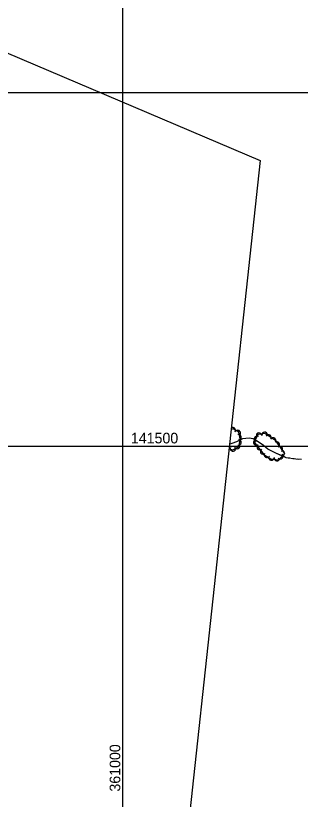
# Model space of a CAD drawing. Extents: x 353423 to 364002, y 127000 to 201942.
# Drawn here: x 360848 to 361251, y 141000 to 142109 of the extents above; entities that cross this region are included whole.
import ezdxf

# ---------------------------------------------------------------- set-up
doc = ezdxf.new("R2010")
doc.units = 0
for name, color, linetype in [('E_FEN_Generic', 7, 'Continuous'), ('E_LAND_TreeLine', 7, 'Continuous'), ('E_RDWY_Gravel', 7, 'Continuous'), ('E_STRUCT_WingWall', 7, 'Continuous')]:
    doc.layers.add(name, color=color, linetype=linetype)

msp = doc.modelspace()

# ---------------------------------------------------------------- linework, layer by layer
at = {"layer": 'E_FEN_Generic'}
for points in [[(361150, 141496.2), (361155.1, 141494.8), (361164.1, 141499.2), (361165.8, 141510.1), (361163.9, 141519.7), (361155.9, 141524.2), (361153, 141523.6)], [(361198.9, 141487.9), (361209, 141482.1), (361219.9, 141480.5), (361228.5, 141489.3), (361216, 141507.5), (361200.6, 141517.7), (361190.4, 141516.5), (361185.4, 141505.6), (361198.9, 141487.9)]]:
    msp.add_lwpolyline(points, dxfattribs=at)
for centre, radius, start, end in [((361155.1, 141522.3), 3.99, 330.4162, 117.4739), ((361162, 141518.4), 3.99, 330.4162, 150.4009), ((361163.2, 141512.4), 3.99, 281.3404, 101.3251), ((361189.7, 141509.9), 4, 65.5136, 245.4983), ((361192.3, 141514.6), 4, 6.697, 186.6817), ((361200.3, 141515.6), 4, 6.697, 186.6817), ((361205.7, 141511.9), 4, 326.6594, 146.6441), ((361161.2, 141500.1), 3.99, 206.3359, 26.3206), ((361162.9, 141505.3), 3.99, 261.3092, 81.2939), ((361188.4, 141505.1), 4, 127.4798, 307.4644), ((361193.3, 141498.7), 4, 127.4798, 307.4644), ((361212.3, 141507.5), 4, 326.6594, 146.6441), ((361217.1, 141502.2), 4, 304.2984, 124.2831), ((361147.9, 141498.9), 3.99, 301.9975, 344.6406), ((361155.6, 141496.8), 3.99, 164.656, 344.6406), ((361198.1, 141492.4), 4, 127.4798, 307.4644), ((361203.4, 141487.7), 4, 150.1104, 330.095), ((361221.6, 141495.6), 4, 304.2984, 124.2831), ((361224.1, 141489.8), 4, 274.2908, 94.2755), ((361209.7, 141484.1), 4, 171.5978, 351.5825), ((361217.6, 141483), 4, 171.5978, 351.5825), ((361222.2, 141485.8), 4, 225.7469, 45.7316)]:
    msp.add_arc(centre, radius, start, end, dxfattribs=at)
at = {"layer": 'E_LAND_TreeLine'}
for p, q in [((361000, 141500), (361000, 144000)), ((359500, 142000), (364000, 142000)), ((361000, 140000), (361000, 142000)), ((361000, 142000), (364000, 142000)), ((359500, 141500), (364000, 141500)), ((361000, 141500), (364000, 141500))]:
    msp.add_line(p, q, dxfattribs=at)
at = {"layer": 'E_RDWY_Gravel'}
for points in [[(359774.2, 143171.4), (359780.1, 142506.2), (361194, 141904.1)], [(361194, 141904.1), (361025.9, 140345.1)]]:
    msp.add_lwpolyline(points, dxfattribs=at)
at = {"layer": 'E_STRUCT_WingWall'}
for points in [[(361252.1, 141481), (361244.2, 141481.5), (361230.8, 141483.4), (361216.1, 141490), (361204.7, 141495.6), (361198.4, 141500.7), (361191, 141506), (361184, 141510.2), (361178.1, 141511.4), (361168.8, 141510.1), (361160.3, 141505.8), (361152.3, 141503.2), (361150.8, 141502.7)], [(361151.1, 141502.8), (361150.8, 141502.7)], [(361157.3, 141504.8), (361155.3, 141504.2)], [(361163.3, 141507.4), (361161.4, 141506.4)], [(361169.2, 141510.2), (361168.8, 141510.1), (361167.2, 141509.3)], [(361201.3, 141498.4), (361198.4, 141500.7), (361191, 141506), (361184, 141510.2), (361178.1, 141511.4), (361173.5, 141510.8)], [(361229.3, 141484.1), (361216.1, 141490), (361204.7, 141495.6), (361201.3, 141498.4)], [(361235.7, 141482.7), (361233.5, 141483)], [(361242.1, 141481.8), (361240, 141482.1)], [(361248.7, 141481.2), (361246.5, 141481.4)]]:
    msp.add_lwpolyline(points, dxfattribs=at)

# ---------------------------------------------------------------- texts
at = {"layer": 'E_LAND_TreeLine'}
msp.add_text('  141500  ', height=15, dxfattribs=at).set_placement((361000, 141503.8))
msp.add_text('  361000  ', height=15, rotation=90, dxfattribs=at).set_placement((360996.2, 141000))

doc.saveas('drawing.dxf')
